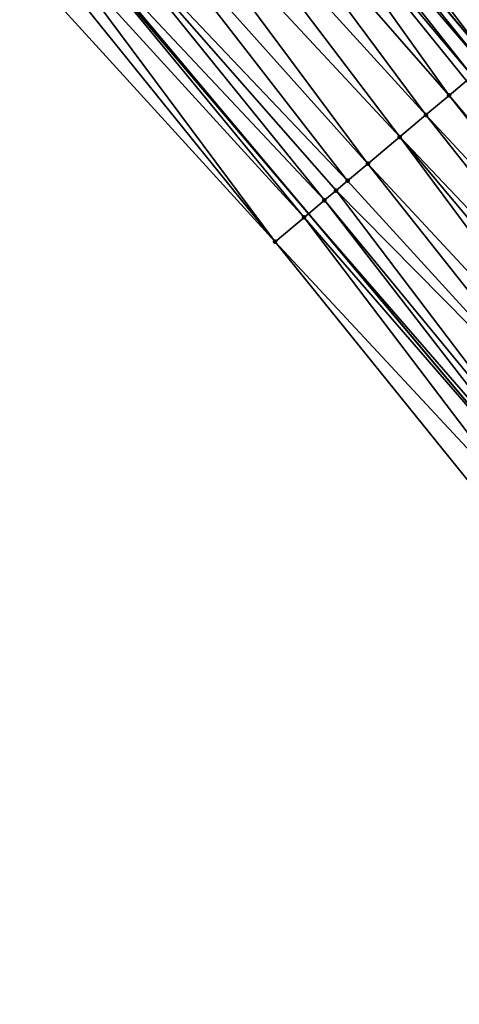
# Model space of a CAD drawing. Header units: feet. Extents: x 2004186 to 2014793, y 836912 to 864902.
# Tile 438 of 656: x 2008122 to 2008146, y 851056 to 851108. Entities that reach past the tile are written whole.
import ezdxf

# ---------------------------------------------------------------- set-up
doc = ezdxf.new("R2010")
doc.units = ezdxf.units.FT
doc.header["$LTSCALE"] = 100
doc.header["$MEASUREMENT"] = 0
for name, color, linetype, lineweight in [('EP_Travel Lane', 5, 'Continuous', 40), ('GPL_Skip Line', 2, 'Continuous', 40), ('Road Shots', 4, 'Continuous', 200), ('Road X-Section', 30, 'Continuous', 13)]:
    doc.layers.add(name, color=color, linetype=linetype, lineweight=lineweight)
doc.layers.add('I-77 SB_MM21-27-Surface-Border', color=7, linetype='Continuous')
doc.layers.add('I-77 SB_MM21-27-Surface-TIN', color=7, linetype='Continuous')

msp = doc.modelspace()

# ---------------------------------------------------------------- linework, layer by layer
at = {"layer": 'EP_Travel Lane'}
msp.add_polyline3d([(2008292.161601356, 850914.2869187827, 430.6268479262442), (2008279.284497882, 850929.5896444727, 430.7093854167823), (2008266.40731195, 850944.8924681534, 430.7616198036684), (2008253.53014894, 850960.1952645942, 430.8222839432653), (2008240.644264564, 850975.4849806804, 430.932558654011), (2008227.753702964, 850990.7763473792, 431.021995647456), (2008214.863085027, 851006.067780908, 431.0876824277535), (2008201.972478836, 851021.3592005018, 431.1583114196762), (2008189.081876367, 851036.6506156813, 431.2305141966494), (2008176.191295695, 851051.9420050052, 431.3119056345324), (2008163.300685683, 851067.2334291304, 431.3809291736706), (2008150.410106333, 851082.5248168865, 431.4628726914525), (2008137.537942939, 851097.8331091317, 431.5089048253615), (2008124.675411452, 851113.1481783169, 431.575924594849)], dxfattribs=at)
at = {"layer": 'GPL_Skip Line'}
msp.add_polyline3d([(2008301.634466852, 850922.2540007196, 430.8343349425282), (2008288.760262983, 850937.5592348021, 430.9043157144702), (2008275.886114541, 850952.8644029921, 430.9946586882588), (2008263.011883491, 850968.1696693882, 431.0546537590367), (2008250.133467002, 850983.4711834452, 431.1583035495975), (2008237.254279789, 850998.7721472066, 431.2429606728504), (2008224.375028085, 851014.0731875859, 431.3004063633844), (2008211.495798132, 851029.3742021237, 431.3670298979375), (2008198.61661087, 851044.6751659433, 431.4516665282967), (2008185.737372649, 851059.9761903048, 431.5148009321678), (2008172.858154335, 851075.2771910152, 431.5863354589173), (2008159.978934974, 851090.5781929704, 431.6574278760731), (2008147.100408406, 851105.8798665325, 431.7113844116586), (2008134.222225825, 851121.1818336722, 431.7648427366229)], dxfattribs=at)
at = {"layer": 'I-77 SB_MM21-27-Surface-Border', "color": 3, "linetype": 'ByBlock', "lineweight": -2}
msp.add_polyline3d([(2008290.613956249, 850912.9853251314, 430.585426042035), (2008277.739760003, 850928.2905501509, 430.6582145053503), (2008263.640976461, 850942.566024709, 430.6716880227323), (2008250.613693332, 850957.7425469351, 430.7321086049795), (2008237.585765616, 850972.911108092, 430.820481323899), (2008224.553565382, 850988.0832812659, 430.9042862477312), (2008211.6743638, 851003.3842620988, 430.9828871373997), (2008198.795162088, 851018.6852430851, 431.0614199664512), (2008185.915927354, 851033.9862633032, 431.1260261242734), (2008173.18973651, 851049.4160374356, 431.2045160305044), (2008160.616530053, 851064.974636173, 431.2717835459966), (2008148.349384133, 851080.7907751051, 431.3553174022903), (2008135.776214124, 851096.3508253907, 431.4326714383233), (2008122.285934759, 851111.1376832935, 431.4796372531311)], dxfattribs=at)
at = {"layer": 'I-77 SB_MM21-27-Surface-TIN', "color": 128, "linetype": 'ByBlock', "lineweight": -2}
for points in [[(2008136.517427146, 851123.1136853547, 431.7253912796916), (2008134.987304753, 851121.8257701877, 431.7563509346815), (2008148.17150639, 851106.7813925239, 431.6945612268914)], [(2008136.517427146, 851123.1136853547, 431.7253912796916), (2008149.395604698, 851107.8117241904, 431.6699455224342), (2008150.007668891, 851108.3268721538, 431.66356480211)], [(2008136.517427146, 851123.1136853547, 431.7253912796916), (2008148.17150639, 851106.7813925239, 431.6945612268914), (2008149.395604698, 851107.8117241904, 431.6699455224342)], [(2008134.987304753, 851121.8257701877, 431.7563509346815), (2008134.222225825, 851121.1818336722, 431.7648427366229), (2008147.100408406, 851105.8798665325, 431.7113844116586)], [(2008134.987304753, 851121.8257701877, 431.7563509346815), (2008147.100408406, 851105.8798665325, 431.7113844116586), (2008148.17150639, 851106.7813925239, 431.6945612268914)], [(2008133.763166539, 851120.7954859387, 431.7652360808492), (2008146.794380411, 851105.6222876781, 431.7161910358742), (2008134.222225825, 851121.1818336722, 431.7648427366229)], [(2008146.794380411, 851105.6222876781, 431.7161910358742), (2008147.100408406, 851105.8798665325, 431.7113844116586), (2008134.222225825, 851121.1818336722, 431.7648427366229)], [(2008133.763166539, 851120.7954859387, 431.7652360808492), (2008133.304094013, 851120.4091539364, 431.7604114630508), (2008146.182304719, 851105.1071533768, 431.7180401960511)], [(2008133.763166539, 851120.7954859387, 431.7652360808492), (2008146.182304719, 851105.1071533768, 431.7180401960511), (2008146.794380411, 851105.6222876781, 431.7161910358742)], [(2008133.304094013, 851120.4091539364, 431.7604114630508), (2008131.773814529, 851119.1214254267, 431.7294596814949), (2008144.958058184, 851104.076997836, 431.6842376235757)], [(2008133.304094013, 851120.4091539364, 431.7604114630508), (2008145.87625056, 851104.849605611, 431.7125351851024), (2008146.182304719, 851105.1071533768, 431.7180401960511)], [(2008133.304094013, 851120.4091539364, 431.7604114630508), (2008144.958058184, 851104.076997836, 431.6842376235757), (2008145.87625056, 851104.849605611, 431.7125351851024)], [(2008131.773814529, 851119.1214254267, 431.7294596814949), (2008130.243517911, 851117.8337172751, 431.6917553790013), (2008143.73383334, 851103.0468165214, 431.6589838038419)], [(2008131.773814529, 851119.1214254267, 431.7294596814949), (2008143.73383334, 851103.0468165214, 431.6589838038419), (2008144.958058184, 851104.076997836, 431.6842376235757)], [(2008130.243517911, 851117.8337172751, 431.6917553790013), (2008128.713241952, 851116.5459845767, 431.6621929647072), (2008142.356590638, 851101.8878503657, 431.6346120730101)], [(2008130.243517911, 851117.8337172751, 431.6917553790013), (2008142.356590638, 851101.8878503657, 431.6346120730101), (2008143.73383334, 851103.0468165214, 431.6589838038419)], [(2008128.713241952, 851116.5459845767, 431.6621929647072), (2008127.335975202, 851115.3870469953, 431.6283402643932), (2008140.673266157, 851100.471369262, 431.5938501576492)], [(2008128.713241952, 851116.5459845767, 431.6621929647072), (2008140.673266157, 851100.471369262, 431.5938501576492), (2008142.356590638, 851101.8878503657, 431.6346120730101)], [(2008127.335975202, 851115.3870469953, 431.6283402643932), (2008125.805706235, 851114.0993059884, 431.6015336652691), (2008139.602079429, 851099.5699487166, 431.5756985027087)], [(2008127.335975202, 851115.3870469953, 431.6283402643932), (2008139.602079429, 851099.5699487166, 431.5756985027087), (2008140.673266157, 851100.471369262, 431.5938501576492)], [(2008125.805706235, 851114.0993059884, 431.6015336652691), (2008124.675411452, 851113.1481783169, 431.575924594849), (2008138.377834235, 851098.539791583, 431.5424242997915)], [(2008125.805706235, 851114.0993059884, 431.6015336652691), (2008138.989966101, 851099.0548591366, 431.5627143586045), (2008139.602079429, 851099.5699487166, 431.5756985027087)], [(2008125.805706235, 851114.0993059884, 431.6015336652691), (2008138.377834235, 851098.539791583, 431.5424242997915), (2008138.989966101, 851099.0548591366, 431.5627143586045)], [(2008124.581475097, 851113.0691321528, 431.5737962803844), (2008123.816316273, 851112.4252905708, 431.5508000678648), (2008137.306585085, 851097.6384452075, 431.4996714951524)], [(2008124.581475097, 851113.0691321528, 431.5737962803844), (2008137.537942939, 851097.8331091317, 431.5089048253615), (2008124.675411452, 851113.1481783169, 431.575924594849)], [(2008124.581475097, 851113.0691321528, 431.5737962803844), (2008137.306585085, 851097.6384452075, 431.4996714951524), (2008137.537942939, 851097.8331091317, 431.5089048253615)], [(2008138.377834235, 851098.539791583, 431.5424242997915), (2008124.675411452, 851113.1481783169, 431.575924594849), (2008137.537942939, 851097.8331091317, 431.5089048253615)], [(2008123.816316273, 851112.4252905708, 431.5508000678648), (2008123.204172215, 851111.9102375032, 431.5257038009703), (2008135.776214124, 851096.3508253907, 431.4326714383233)], [(2008123.816316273, 851112.4252905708, 431.5508000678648), (2008135.776214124, 851096.3508253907, 431.4326714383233), (2008137.306585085, 851097.6384452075, 431.4996714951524)], [(2008123.204172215, 851111.9102375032, 431.5257038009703), (2008122.285934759, 851111.1376832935, 431.4796372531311), (2008135.776214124, 851096.3508253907, 431.4326714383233)], [(2008145.87625056, 851104.849605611, 431.7125351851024), (2008144.958058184, 851104.076997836, 431.6842376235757), (2008157.836719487, 851088.7751641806, 431.6313939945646)], [(2008144.958058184, 851104.076997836, 431.6842376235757), (2008143.73383334, 851103.0468165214, 431.6589838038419), (2008157.377661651, 851088.388814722, 431.6208950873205)], [(2008144.958058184, 851104.076997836, 431.6842376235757), (2008157.377661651, 851088.388814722, 431.6208950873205), (2008157.836719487, 851088.7751641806, 431.6313939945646)], [(2008143.73383334, 851103.0468165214, 431.6589838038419), (2008142.356590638, 851101.8878503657, 431.6346120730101), (2008156.153513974, 851087.3585417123, 431.5956636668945)], [(2008143.73383334, 851103.0468165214, 431.6589838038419), (2008156.153513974, 851087.3585417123, 431.5956636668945), (2008157.377661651, 851088.388814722, 431.6208950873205)], [(2008142.356590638, 851101.8878503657, 431.6346120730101), (2008140.673266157, 851100.471369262, 431.5938501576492), (2008154.317287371, 851085.8131382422, 431.5556696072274)], [(2008142.356590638, 851101.8878503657, 431.6346120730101), (2008155.235400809, 851086.5858398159, 431.5757239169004), (2008156.153513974, 851087.3585417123, 431.5956636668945)], [(2008142.356590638, 851101.8878503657, 431.6346120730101), (2008154.317287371, 851085.8131382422, 431.5556696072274), (2008155.235400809, 851086.5858398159, 431.5757239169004)], [(2008140.673266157, 851100.471369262, 431.5938501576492), (2008139.602079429, 851099.5699487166, 431.5756985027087), (2008153.093134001, 851084.7828719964, 431.5280358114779)], [(2008140.673266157, 851100.471369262, 431.5938501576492), (2008153.093134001, 851084.7828719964, 431.5280358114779), (2008154.317287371, 851085.8131382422, 431.5556696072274)], [(2008139.602079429, 851099.5699487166, 431.5756985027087), (2008138.989966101, 851099.0548591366, 431.5627143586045), (2008153.093134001, 851084.7828719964, 431.5280358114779)], [(2008138.989966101, 851099.0548591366, 431.5627143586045), (2008138.377834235, 851098.539791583, 431.5424242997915), (2008151.103907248, 851083.1086626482, 431.492613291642)], [(2008138.989966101, 851099.0548591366, 431.5627143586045), (2008151.103907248, 851083.1086626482, 431.492613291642), (2008153.093134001, 851084.7828719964, 431.5280358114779)], [(2008138.377834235, 851098.539791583, 431.5424242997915), (2008137.537942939, 851097.8331091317, 431.5089048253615), (2008150.644831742, 851082.7223341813, 431.474659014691)], [(2008138.377834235, 851098.539791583, 431.5424242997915), (2008150.644831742, 851082.7223341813, 431.474659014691), (2008151.103907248, 851083.1086626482, 431.492613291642)], [(2008137.306585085, 851097.6384452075, 431.4996714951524), (2008150.410106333, 851082.5248168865, 431.4628726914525), (2008137.537942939, 851097.8331091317, 431.5089048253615)], [(2008150.644831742, 851082.7223341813, 431.474659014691), (2008137.537942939, 851097.8331091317, 431.5089048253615), (2008150.410106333, 851082.5248168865, 431.4628726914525)], [(2008137.306585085, 851097.6384452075, 431.4996714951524), (2008135.776214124, 851096.3508253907, 431.4326714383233), (2008149.420598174, 851081.6921632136, 431.4131862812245)], [(2008137.306585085, 851097.6384452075, 431.4996714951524), (2008149.420598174, 851081.6921632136, 431.4131862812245), (2008150.410106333, 851082.5248168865, 431.4628726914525)], [(2008135.776214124, 851096.3508253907, 431.4326714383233), (2008148.349384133, 851080.7907751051, 431.3553174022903), (2008149.420598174, 851081.6921632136, 431.4131862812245)]]:
    msp.add_3dface(points, dxfattribs=at)
at = {"layer": 'Road Shots', "lineweight": 100}
for p in [(2008144.958058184, 851104.076997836, 431.6842376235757), (2008143.73383334, 851103.0468165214, 431.6589838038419), (2008142.356590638, 851101.8878503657, 431.6346120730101), (2008140.673266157, 851100.471369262, 431.5938501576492), (2008139.602079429, 851099.5699487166, 431.5756985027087), (2008138.989966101, 851099.0548591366, 431.5627143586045), (2008138.377834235, 851098.539791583, 431.5424242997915), (2008137.306585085, 851097.6384452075, 431.4996714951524), (2008135.776214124, 851096.3508253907, 431.4326714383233)]:
    msp.add_point(p, dxfattribs=at)
at = {"layer": 'Road X-Section', "extrusion": (-0.6439059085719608, 0.7650945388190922, 0.003940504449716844), "elevation": -641879.6214312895, "flags": 128}
msp.add_lwpolyline([(-2084455.867984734, 2960.785162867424), (-2084457.867984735, 2960.852163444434), (-2084459.267984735, 2960.894916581), (-2084460.067984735, 2960.915206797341), (-2084460.867984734, 2960.928191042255), (-2084462.267984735, 2960.946342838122), (-2084464.467984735, 2960.987105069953), (-2084466.267984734, 2961.011476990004), (-2084467.867984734, 2961.036731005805), (-2084469.067984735, 2961.065028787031), (-2084469.467984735, 2961.07053384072), (-2084470.267984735, 2961.068684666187), (-2084472.067984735, 2961.047054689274), (-2084473.667984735, 2961.022438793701), (-2084474.467984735, 2961.01605802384), (-2084475.667984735, 2961.013956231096), (-2084476.267984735, 2961.00798560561), (-2084477.467984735, 2960.990664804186), (-2084479.067984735, 2960.984720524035), (-2084479.667984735, 2960.97716133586), (-2084480.867984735, 2960.956174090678), (-2084481.867984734, 2960.942676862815), (-2084482.267984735, 2960.933895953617), (-2084482.867984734, 2960.916047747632), (-2084483.267984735, 2960.899661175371), (-2084483.667984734, 2960.877207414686), (-2084484.867984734, 2960.796487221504)], dxfattribs=at)

doc.saveas('drawing.dxf')
